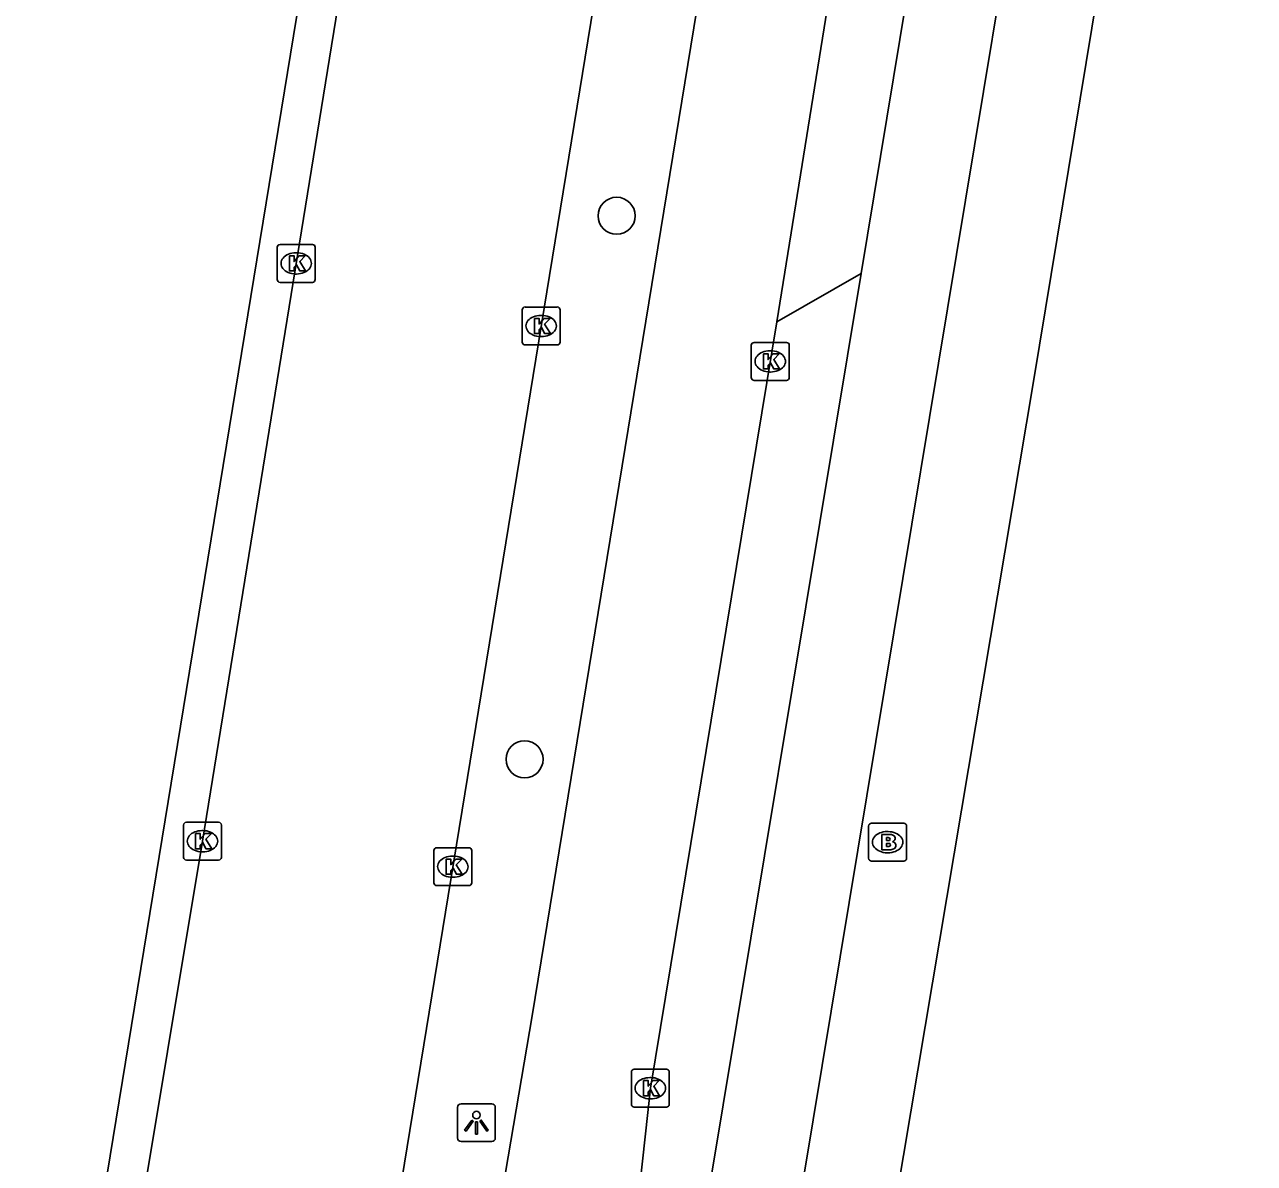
# Model space of a CAD drawing. Extents: x 161696 to 162377, y 380761 to 381673.
# Drawn here: x 161698.42 to 161730.86, y 380874.56 to 380904.6 of the extents above; entities that cross this region are included whole.
import ezdxf

# ---------------------------------------------------------------- set-up
doc = ezdxf.new("R2010")
doc.units = 0
for name, color, linetype in [('IMGEO_Boom', 7, 'Continuous'), ('IMGEO_Brandkraan', 7, 'Continuous'), ('IMGEO_Fietspad_gesloten', 7, 'Continuous'), ('IMGEO_Kolk', 7, 'Continuous'), ('IMGEO_Lichtpunt', 7, 'Continuous'), ('IMGEO_OVBaan_gesloten', 7, 'Continuous'), ('IMGEO_Rijbaan_lokaal_gesloten', 7, 'Continuous'), ('IMGEO_Rijbaan_regionaal_gesloten', 7, 'Continuous'), ('IMGEO_Voetpad_open', 7, 'Continuous')]:
    doc.layers.add(name, color=color, linetype=linetype)

msp = doc.modelspace()

# ---------------------------------------------------------------- linework, layer by layer
at = {"layer": 'IMGEO_Boom'}
for centre in [(161714.039, 380899.553), (161711.611, 380885.217)]:
    msp.add_circle(centre, 0.489, dxfattribs=at)
at = {"layer": 'IMGEO_Brandkraan'}
for p, q in [((161720.763, 380883.531), (161721.615, 380883.531)), ((161720.688, 380882.605), (161720.688, 380883.457)), ((161721.176, 380883.311), (161721.201, 380883.311)), ((161721.689, 380883.457), (161721.689, 380882.605)), ((161721.615, 380882.531), (161720.763, 380882.531)), ((161721.199, 380882.751), (161721.174, 380882.751))]:
    msp.add_line(p, q, dxfattribs=at)
for points in [[(161720.763, 380883.531), (161721.615, 380883.531)], [(161720.688, 380882.605), (161720.688, 380883.457)], [(161721.036, 380883.231), (161721.036, 380882.831), (161721.249, 380882.831)], [(161721.267, 380883.231), (161721.036, 380883.231)], [(161721.689, 380883.457), (161721.689, 380882.605)], [(161721.215, 380883.15), (161721.161, 380883.15), (161721.161, 380883.074)], [(161721.161, 380883.074), (161721.214, 380883.074)], [(161721.223, 380882.998), (161721.161, 380882.998), (161721.161, 380882.917)], [(161721.161, 380882.917), (161721.223, 380882.917)], [(161721.615, 380882.531), (161720.763, 380882.531)]]:
    msp.add_lwpolyline(points, dxfattribs=at)
for centre, radius, start, end in [((161720.765, 380883.455), 0.0765, 91.552, 178.448), ((161720.765, 380883.455), 0.0765, 91.552, 178.448), ((161721.613, 380883.455), 0.0765, 1.552, 88.448), ((161721.613, 380883.455), 0.0765, 1.552, 88.448), ((161721.271, 380883.086), 0.145, 59.4692, 91.5367), ((161721.296, 380883.133), 0.0922, 285.5137, 58.1501), ((161721.216, 380883.112), 0.0379, 267.8285, 90.9355), ((161721.224, 380882.957), 0.0404, 269.8759, 90.5077), ((161721.255, 380883.082), 0.251, 268.6676, 293.5347), ((161721.301, 380882.941), 0.105, 301.3115, 78.989), ((161720.765, 380882.607), 0.0765, 181.552, 268.448), ((161720.765, 380882.607), 0.0765, 181.552, 268.448), ((161721.613, 380882.607), 0.0765, 271.552, 358.448), ((161721.613, 380882.607), 0.0765, 271.552, 358.448)]:
    msp.add_arc(centre, radius, start, end, dxfattribs=at)
for centre, major_axis, ratio, start_param, end_param in [((161721.175, 380883.031), (-0.387, 0.002), 0.722429, 4.712389, 7.853982), ((161721.2, 380883.031), (-0.39, 0.002), 0.717154, 1.570796, 4.712389)]:
    msp.add_ellipse(centre, major_axis=major_axis, ratio=ratio, start_param=start_param, end_param=end_param, dxfattribs=at)
at = {"layer": 'IMGEO_Fietspad_gesloten'}
for points in [[(161717.567, 380865.73), (161755.609, 381095.365)], [(161720.493, 380898.028), (161716.123, 380871.708)]]:
    msp.add_lwpolyline(points, dxfattribs=at)
at = {"layer": 'IMGEO_Kolk'}
for p, q in [((161705.161, 380898.797), (161706.013, 380898.797)), ((161705.086, 380897.871), (161705.086, 380898.723)), ((161705.574, 380898.577), (161705.599, 380898.577)), ((161706.087, 380898.723), (161706.087, 380897.871)), ((161706.013, 380897.797), (161705.161, 380897.797)), ((161705.597, 380898.017), (161705.572, 380898.017)), ((161711.623, 380897.147), (161712.475, 380897.147)), ((161711.548, 380896.221), (161711.548, 380897.073)), ((161712.036, 380896.927), (161712.061, 380896.927)), ((161712.549, 380897.073), (161712.549, 380896.221)), ((161712.475, 380896.147), (161711.623, 380896.147)), ((161712.059, 380896.367), (161712.034, 380896.367)), ((161717.592, 380895.286), (161717.592, 380896.138)), ((161717.667, 380896.212), (161718.519, 380896.212)), ((161718.593, 380896.138), (161718.593, 380895.286)), ((161718.08, 380895.992), (161718.105, 380895.992)), ((161718.519, 380895.212), (161717.667, 380895.212)), ((161718.103, 380895.432), (161718.078, 380895.432)), ((161702.613, 380882.631), (161702.613, 380883.483)), ((161702.688, 380883.557), (161703.54, 380883.557)), ((161703.614, 380883.483), (161703.614, 380882.631)), ((161703.101, 380883.337), (161703.126, 380883.337)), ((161709.293, 380882.885), (161710.145, 380882.885)), ((161703.54, 380882.557), (161702.688, 380882.557)), ((161703.124, 380882.777), (161703.099, 380882.777)), ((161709.218, 380881.959), (161709.218, 380882.811)), ((161709.706, 380882.665), (161709.731, 380882.665)), ((161710.219, 380882.811), (161710.219, 380881.959)), ((161710.145, 380881.885), (161709.293, 380881.885)), ((161709.729, 380882.105), (161709.704, 380882.105)), ((161714.503, 380877.042), (161715.355, 380877.042)), ((161714.428, 380876.116), (161714.428, 380876.968)), ((161714.916, 380876.822), (161714.941, 380876.822)), ((161715.429, 380876.968), (161715.429, 380876.116)), ((161715.355, 380876.042), (161714.503, 380876.042)), ((161714.939, 380876.262), (161714.914, 380876.262))]:
    msp.add_line(p, q, dxfattribs=at)
for points in [[(161705.161, 380898.797), (161706.013, 380898.797)], [(161705.086, 380897.871), (161705.086, 380898.723)], [(161705.407, 380898.497), (161705.53, 380898.497), (161705.53, 380898.346), (161705.66, 380898.497), (161705.824, 380898.497), (161705.678, 380898.346), (161705.831, 380898.097), (161705.679, 380898.097), (161705.594, 380898.261), (161705.53, 380898.194), (161705.53, 380898.097), (161705.407, 380898.097), (161705.407, 380898.497)], [(161706.087, 380898.723), (161706.087, 380897.871)], [(161706.013, 380897.797), (161705.161, 380897.797)], [(161711.623, 380897.147), (161712.475, 380897.147)], [(161711.548, 380896.221), (161711.548, 380897.073)], [(161711.869, 380896.847), (161711.992, 380896.847), (161711.992, 380896.696), (161712.122, 380896.847), (161712.286, 380896.847), (161712.14, 380896.696), (161712.293, 380896.447), (161712.141, 380896.447), (161712.056, 380896.611), (161711.992, 380896.544), (161711.992, 380896.447), (161711.869, 380896.447), (161711.869, 380896.847)], [(161712.549, 380897.073), (161712.549, 380896.221)], [(161712.475, 380896.147), (161711.623, 380896.147)], [(161717.592, 380895.286), (161717.592, 380896.138)], [(161717.667, 380896.212), (161718.519, 380896.212)], [(161718.593, 380896.138), (161718.593, 380895.286)], [(161717.913, 380895.912), (161718.036, 380895.912), (161718.036, 380895.761), (161718.166, 380895.912), (161718.33, 380895.912), (161718.184, 380895.761), (161718.337, 380895.512), (161718.185, 380895.512), (161718.1, 380895.676), (161718.036, 380895.609), (161718.036, 380895.512), (161717.913, 380895.512), (161717.913, 380895.912)], [(161718.519, 380895.212), (161717.667, 380895.212)], [(161702.613, 380882.631), (161702.613, 380883.483)], [(161702.688, 380883.557), (161703.54, 380883.557)], [(161703.614, 380883.483), (161703.614, 380882.631)], [(161702.934, 380883.257), (161703.057, 380883.257), (161703.057, 380883.106), (161703.187, 380883.257), (161703.351, 380883.257), (161703.205, 380883.106), (161703.358, 380882.857), (161703.206, 380882.857), (161703.121, 380883.021), (161703.057, 380882.954), (161703.057, 380882.857), (161702.934, 380882.857), (161702.934, 380883.257)], [(161709.293, 380882.885), (161710.145, 380882.885)], [(161703.54, 380882.557), (161702.688, 380882.557)], [(161709.218, 380881.959), (161709.218, 380882.811)], [(161709.539, 380882.585), (161709.662, 380882.585), (161709.662, 380882.434), (161709.792, 380882.585), (161709.956, 380882.585), (161709.81, 380882.434), (161709.963, 380882.185), (161709.811, 380882.185), (161709.726, 380882.349), (161709.662, 380882.282), (161709.662, 380882.185), (161709.539, 380882.185), (161709.539, 380882.585)], [(161710.219, 380882.811), (161710.219, 380881.959)], [(161710.145, 380881.885), (161709.293, 380881.885)], [(161714.503, 380877.042), (161715.355, 380877.042)], [(161714.428, 380876.116), (161714.428, 380876.968)], [(161714.749, 380876.742), (161714.872, 380876.742), (161714.872, 380876.591), (161715.002, 380876.742), (161715.166, 380876.742), (161715.02, 380876.591), (161715.173, 380876.342), (161715.021, 380876.342), (161714.936, 380876.506), (161714.872, 380876.439), (161714.872, 380876.342), (161714.749, 380876.342), (161714.749, 380876.742)], [(161715.429, 380876.968), (161715.429, 380876.116)], [(161715.355, 380876.042), (161714.503, 380876.042)]]:
    msp.add_lwpolyline(points, dxfattribs=at)
for centre, start, end in [((161705.163, 380898.721), 91.552, 178.448), ((161705.163, 380898.721), 91.552, 178.448), ((161706.011, 380898.721), 1.552, 88.448), ((161706.011, 380898.721), 1.552, 88.448), ((161705.163, 380897.873), 181.552, 268.448), ((161705.163, 380897.873), 181.552, 268.448), ((161706.011, 380897.873), 271.552, 358.448), ((161706.011, 380897.873), 271.552, 358.448), ((161711.625, 380897.071), 91.552, 178.448), ((161711.625, 380897.071), 91.552, 178.448), ((161712.473, 380897.071), 1.552, 88.448), ((161712.473, 380897.071), 1.552, 88.448), ((161711.625, 380896.223), 181.552, 268.448), ((161711.625, 380896.223), 181.552, 268.448), ((161712.473, 380896.223), 271.552, 358.448), ((161712.473, 380896.223), 271.552, 358.448), ((161717.669, 380896.136), 91.552, 178.448), ((161717.669, 380896.136), 91.552, 178.448), ((161718.517, 380896.136), 1.552, 88.448), ((161718.517, 380896.136), 1.552, 88.448), ((161717.669, 380895.288), 181.552, 268.448), ((161717.669, 380895.288), 181.552, 268.448), ((161718.517, 380895.288), 271.552, 358.448), ((161718.517, 380895.288), 271.552, 358.448), ((161702.69, 380883.481), 91.552, 178.448), ((161702.69, 380883.481), 91.552, 178.448), ((161703.538, 380883.481), 1.552, 88.448), ((161703.538, 380883.481), 1.552, 88.448), ((161709.295, 380882.809), 91.552, 178.448), ((161709.295, 380882.809), 91.552, 178.448), ((161710.143, 380882.809), 1.552, 88.448), ((161710.143, 380882.809), 1.552, 88.448), ((161702.69, 380882.633), 181.552, 268.448), ((161702.69, 380882.633), 181.552, 268.448), ((161703.538, 380882.633), 271.552, 358.448), ((161703.538, 380882.633), 271.552, 358.448), ((161709.295, 380881.961), 181.552, 268.448), ((161709.295, 380881.961), 181.552, 268.448), ((161710.143, 380881.961), 271.552, 358.448), ((161710.143, 380881.961), 271.552, 358.448), ((161714.505, 380876.966), 91.552, 178.448), ((161714.505, 380876.966), 91.552, 178.448), ((161715.353, 380876.966), 1.552, 88.448), ((161715.353, 380876.966), 1.552, 88.448), ((161714.505, 380876.118), 181.552, 268.448), ((161714.505, 380876.118), 181.552, 268.448), ((161715.353, 380876.118), 271.552, 358.448), ((161715.353, 380876.118), 271.552, 358.448)]:
    msp.add_arc(centre, 0.0765, start, end, dxfattribs=at)
for centre, major_axis, ratio, start_param, end_param in [((161705.573, 380898.297), (-0.387, 0.002), 0.722429, 4.712389, 7.853982), ((161705.598, 380898.297), (-0.39, 0.002), 0.717154, 1.570796, 4.712389), ((161712.035, 380896.647), (-0.387, 0.002), 0.722429, 4.712389, 7.853982), ((161712.06, 380896.647), (-0.39, 0.002), 0.717154, 1.570796, 4.712389), ((161718.079, 380895.712), (-0.387, 0.002), 0.722429, 4.712389, 7.853982), ((161718.104, 380895.712), (-0.39, 0.002), 0.717154, 1.570796, 4.712389), ((161703.1, 380883.057), (-0.387, 0.002), 0.722429, 4.712389, 7.853982), ((161703.125, 380883.057), (-0.39, 0.002), 0.717154, 1.570796, 4.712389), ((161709.705, 380882.385), (-0.387, 0.002), 0.722429, 4.712389, 7.853982), ((161709.73, 380882.385), (-0.39, 0.002), 0.717154, 1.570796, 4.712389), ((161714.915, 380876.542), (-0.387, 0.002), 0.722429, 4.712389, 7.853982), ((161714.94, 380876.542), (-0.39, 0.002), 0.717154, 1.570796, 4.712389)]:
    msp.add_ellipse(centre, major_axis=major_axis, ratio=ratio, start_param=start_param, end_param=end_param, dxfattribs=at)
at = {"layer": 'IMGEO_Lichtpunt'}
for p, q in [((161709.843, 380876.036), (161709.843, 380875.229)), ((161709.843, 380876.036), (161709.843, 380875.229)), ((161710.745, 380876.131), (161709.937, 380876.131)), ((161710.745, 380876.131), (161709.937, 380876.131)), ((161710.839, 380875.229), (161710.839, 380876.036)), ((161710.839, 380875.229), (161710.839, 380876.036)), ((161709.937, 380875.135), (161710.745, 380875.135)), ((161709.937, 380875.135), (161710.745, 380875.135))]:
    msp.add_line(p, q, dxfattribs=at)
for points in [[(161710.217, 380875.7), (161710.256, 380875.672), (161710.068, 380875.41), (161710.03, 380875.437), (161710.217, 380875.7)], [(161710.429, 380875.672), (161710.467, 380875.699), (161710.654, 380875.437), (161710.615, 380875.409), (161710.429, 380875.672)], [(161710.319, 380875.652), (161710.366, 380875.652), (161710.366, 380875.33), (161710.319, 380875.33), (161710.319, 380875.652)]]:
    msp.add_lwpolyline(points, dxfattribs=at)
msp.add_circle((161710.342, 380875.834), 0.0994, dxfattribs=at)
for centre, start, end in [((161709.937, 380876.036), 90, 180), ((161709.937, 380876.036), 90, 180), ((161710.745, 380876.036), 0, 90), ((161710.745, 380876.036), 0, 90), ((161709.937, 380875.229), 180, 270), ((161709.937, 380875.229), 180, 270), ((161710.745, 380875.229), 270, 0), ((161710.745, 380875.229), 270, 360)]:
    msp.add_arc(centre, 0.0946, start, end, dxfattribs=at)
at = {"layer": 'IMGEO_OVBaan_gesloten'}
for points in [[(161706.057, 380859.978), (161714.511, 380911.71), (161718.63, 380937.265), (161728.308, 381001.666), (161730.668, 381016.148)], [(161709.986, 380925.404), (161703.114, 380883.057), (161699.411, 380860.816)]]:
    msp.add_lwpolyline(points, dxfattribs=at)
at = {"layer": 'IMGEO_Rijbaan_lokaal_gesloten'}
for points in [[(161722.7, 380911.397), (161720.493, 380898.028)], [(161720.493, 380898.028), (161718.265, 380896.755)]]:
    msp.add_lwpolyline(points, dxfattribs=at)
at = {"layer": 'IMGEO_Rijbaan_regionaal_gesloten'}
for points in [[(161733.266, 381015.66), (161732.248, 381009.641), (161730.62, 380999.171), (161723.884, 380953.523), (161721.16, 380935.558), (161721.112, 380935.266), (161716.943, 380909.839), (161711.813, 380878.45), (161708.58, 380859.493)], [(161698.421, 380860.951), (161708.587, 380923.054)], [(161718.265, 380896.755), (161720.677, 380911.732)], [(161714.443, 380872.046), (161714.929, 380876.542), (161718.265, 380896.755)]]:
    msp.add_lwpolyline(points, dxfattribs=at)
at = {"layer": 'IMGEO_Voetpad_open'}
msp.add_lwpolyline([(161757.96, 381094.016), (161751.783, 381056.863), (161751.055, 381052.485), (161745.065, 381016.456), (161744.222, 381011.385), (161743.99, 381009.989), (161742.341, 381000), (161725.046, 380895.238), (161719.314, 380861.106), (161723.616, 380854.735)], dxfattribs=at)

doc.saveas('drawing.dxf')
